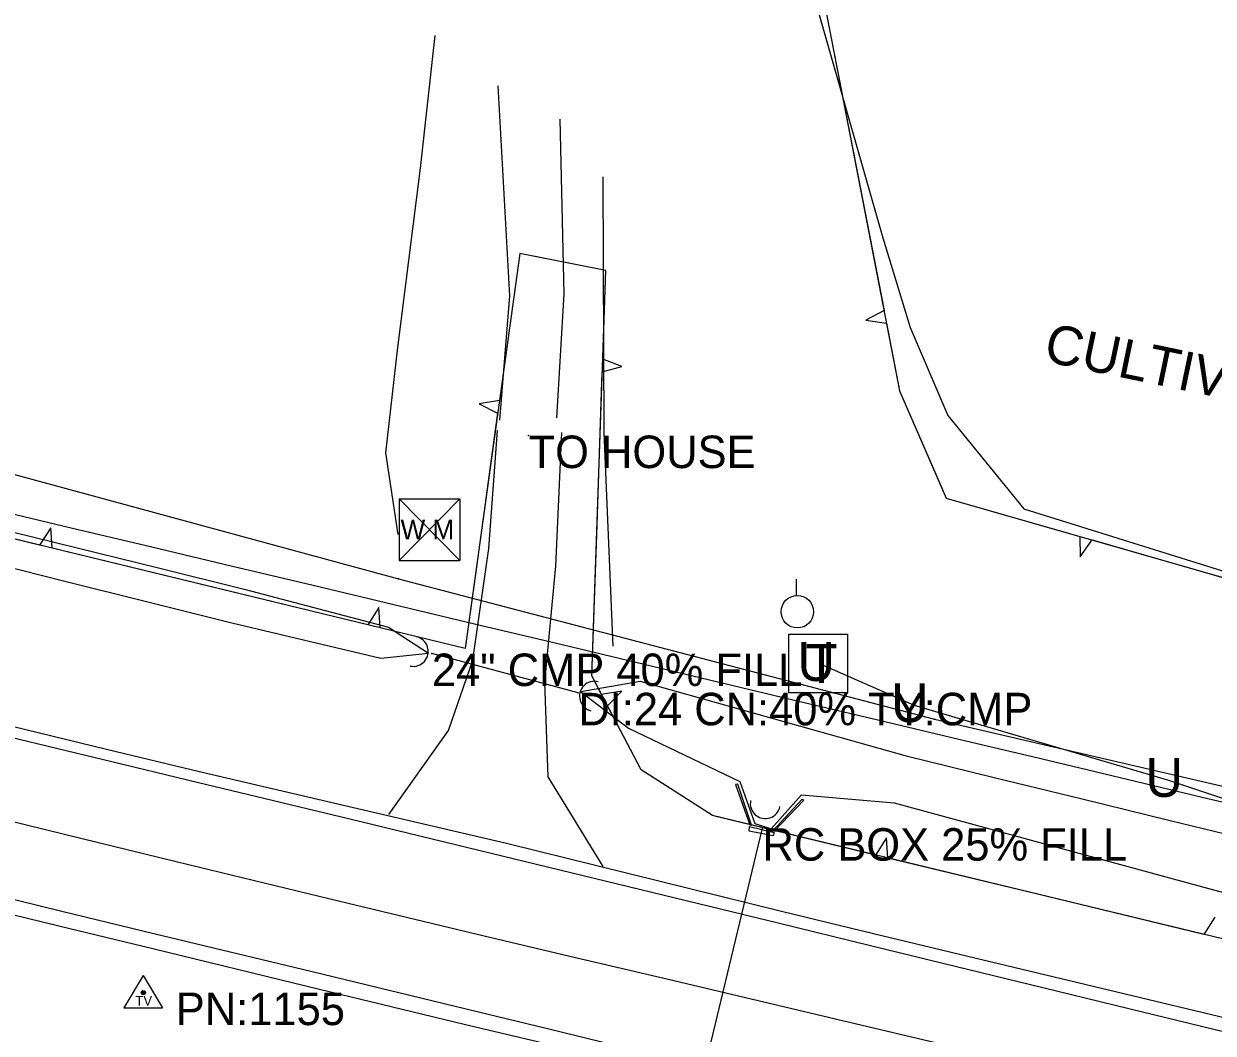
# Model space of a CAD drawing. Extents: x 1441650 to 1491889, y 345904 to 358319.
# Drawn here: x 1455015 to 1455198, y 352290.3 to 352445.6 of the extents above; entities that cross this region are included whole.
import ezdxf

# ---------------------------------------------------------------- set-up
doc = ezdxf.new("R2010")
doc.units = 0
for name, color, linetype in [('Default', 7, 'Continuous'), ('S_CROSS_DRAIN', 7, 'Continuous'), ('S_CROSS_DRAIN_ANNOT', 7, 'Continuous'), ('S_DITCHLINE', 7, 'Continuous'), ('S_DRG_PT_SYM', 7, 'Continuous'), ('S_EDGE_PAVEMENT', 7, 'Continuous'), ('S_GRAVEL_ROAD', 7, 'Continuous'), ('S_HEADWALL', 7, 'Continuous'), ('S_MISC_BOUNDARY', 7, 'Continuous'), ('S_MISC_BOUNDARY_ANNOT', 7, 'Continuous'), ('S_MSC_PT_SYM', 7, 'Continuous'), ('S_PARKING', 7, 'Continuous'), ('S_PAVEMENT_CROWN', 7, 'Continuous'), ('S_SECONDARY_CTL', 7, 'Continuous'), ('S_SECONDARY_CTL_ANNOT', 7, 'Continuous'), ('S_SHOULDER', 7, 'Continuous'), ('S_STREAM', 7, 'Continuous'), ('S_SURVEY_TEXT_ANNOT', 7, 'Continuous'), ('S_TELEPHONE_UTILITIES', 7, 'Continuous'), ('S_TREE', 7, 'Continuous'), ('S_UNDERGROUND_CABLE', 7, 'Continuous'), ('S_UTILITY_POLE', 7, 'Continuous'), ('S_UTL_PT_SYM', 7, 'Continuous'), ('S_WALL', 7, 'Continuous'), ('S_WATER_UTILITIES', 7, 'Continuous')]:
    doc.layers.add(name, color=color, linetype=linetype)

msp = doc.modelspace()

# ---------------------------------------------------------------- linework, layer by layer
at = {"layer": 'S_CROSS_DRAIN'}
for p, q in [((1455100.35, 352342.68), (1455077.82, 352348.72)), ((1455116.96, 352272.93), (1455128.68, 352321.85))]:
    msp.add_line(p, q, dxfattribs=at)
for centre, start, end in [((1455074.96, 352349.05), 257.9352, 78.2644), ((1455102.84, 352342.16), 75.6682, 255.9974), ((1455129.11, 352325.63), 167.9352, 348.2644)]:
    msp.add_arc(centre, 2.3, start, end, dxfattribs=at)
at = {"layer": 'S_DITCHLINE'}
for points in [[(1455010.09, 352368.23), (1455023.04, 352365.04), (1455035.99, 352361.85), (1455048.94, 352358.65), (1455071.15, 352352.78), (1455077.28, 352348.78)], [(1455008.16, 352363.17), (1455021.13, 352359.93), (1455034.1, 352356.7), (1455047.07, 352353.47), (1455069.97, 352348), (1455077.29, 352348.78)], [(1455100.75, 352342.88), (1455109.85, 352344.49), (1455130.31, 352338.74), (1455150.77, 352332.98), (1455164.31, 352329.67), (1455177.86, 352326.35), (1455191.4, 352323.04), (1455204.95, 352319.73), (1455218.49, 352316.41), (1455232.04, 352313.1), (1455245.58, 352309.79), (1455259.13, 352306.47), (1455272.42, 352302.1), (1455285.71, 352297.74), (1455299, 352293.37)], [(1455100.71, 352342.86), (1455108.08, 352337.25), (1455125.21, 352329.03), (1455127.53, 352322.56), (1455130.03, 352321.77), (1455134.69, 352326.98), (1455148.95, 352325.74), (1455162.31, 352322.09), (1455175.68, 352318.45), (1455189.05, 352314.8), (1455202.41, 352311.16), (1455215.78, 352307.51), (1455229.14, 352303.87), (1455242.51, 352300.22), (1455255.88, 352296.58), (1455269.35, 352293.08), (1455282.82, 352289.58), (1455296.29, 352286.09)]]:
    msp.add_lwpolyline(points, dxfattribs=at)
at = {"layer": 'S_DRG_PT_SYM'}
for points in [[(1455077.82, 352348.72), (1455077.82, 352348.77), (1455077.82, 352348.72), (1455077.77, 352348.72), (1455077.82, 352348.72), (1455077.82, 352348.67), (1455077.82, 352348.72), (1455077.87, 352348.72)], [(1455100.35, 352342.68), (1455100.35, 352342.73), (1455100.35, 352342.68), (1455100.3, 352342.68), (1455100.35, 352342.68), (1455100.35, 352342.63), (1455100.35, 352342.68), (1455100.4, 352342.68)], [(1455128.68, 352321.85), (1455128.68, 352321.9), (1455128.68, 352321.85), (1455128.63, 352321.85), (1455128.68, 352321.85), (1455128.68, 352321.8), (1455128.68, 352321.85), (1455128.73, 352321.85)]]:
    msp.add_lwpolyline(points, dxfattribs=at)
at = {"layer": 'S_EDGE_PAVEMENT'}
for points in [[(1455012.84, 352335.93), (1455027.29, 352332.43), (1455041.74, 352328.94), (1455065.18, 352323.28), (1455088.62, 352317.61), (1455102.79, 352314.16), (1455116.95, 352310.71), (1455131.12, 352307.27), (1455145.28, 352303.82), (1455158.54, 352300.59), (1455171.8, 352297.35), (1455185.06, 352294.12), (1455198.32, 352290.89), (1455211.46, 352287.72), (1455224.6, 352284.54), (1455237.74, 352281.37), (1455250.88, 352278.2), (1455264.98, 352274.79), (1455279.08, 352271.38), (1455293.19, 352267.97)], [(1455006.5, 352312.6), (1455020.87, 352309.1), (1455035.25, 352305.6), (1455059.19, 352299.83), (1455083.12, 352294.05), (1455097.3, 352290.6), (1455111.47, 352287.14), (1455125.65, 352283.69), (1455139.82, 352280.23), (1455152.72, 352277.11), (1455165.62, 352273.99), (1455178.52, 352270.87), (1455191.42, 352267.76), (1455205.04, 352264.45), (1455218.66, 352261.14), (1455232.28, 352257.83), (1455245.9, 352254.52), (1455259.47, 352251.24), (1455273.04, 352247.95), (1455286.61, 352244.67), (1455300.18, 352241.39)]]:
    msp.add_lwpolyline(points, dxfattribs=at)
at = {"layer": 'S_GRAVEL_ROAD'}
for points in [[(1455071.21, 352323.94), (1455080.39, 352336.87), (1455084.1, 352347.71), (1455086.6, 352364.91), (1455087.92, 352383.06)], [(1455097.77, 352382.74), (1455096.82, 352362.17), (1455095.15, 352344.34), (1455095.66, 352329.77), (1455104.13, 352315.96)]]:
    msp.add_lwpolyline(points, dxfattribs=at)
at = {"layer": 'S_HEADWALL'}
msp.add_lwpolyline([(1455126.63, 352321.4), (1455126.67, 352322.1), (1455130.49, 352321.19), (1455130.34, 352320.65)], close=True, dxfattribs=at)
at = {"layer": 'S_MISC_BOUNDARY'}
msp.add_lwpolyline([(1455122.23, 352554.59), (1455124.93, 352492.06), (1455134.85, 352456.02), (1455147.21, 352412.71), (1455151.39, 352398.88), (1455157.22, 352385.33), (1455168.87, 352370.97), (1455250.9, 352345.42), (1455265.74, 352349.61), (1455279.99, 352364.91), (1455291.7, 352385.67), (1455300.09, 352426.14)], dxfattribs=at)
at = {"layer": 'S_MSC_PT_SYM'}
msp.add_lwpolyline([(1455092.7, 352382.26), (1455092.7, 352382.31), (1455092.7, 352382.26), (1455092.65, 352382.26), (1455092.7, 352382.26), (1455092.7, 352382.21), (1455092.7, 352382.26), (1455092.75, 352382.26)], dxfattribs=at)
at = {"layer": 'S_PARKING'}
for points in [[(1455087.96, 352436.09), (1455089.78, 352403.76), (1455088.24, 352384.63)], [(1455097.06, 352385), (1455098.15, 352404.06), (1455097.55, 352430.95)]]:
    msp.add_lwpolyline(points, dxfattribs=at)
at = {"layer": 'S_PAVEMENT_CROWN'}
msp.add_lwpolyline([(1455009.57, 352323.82), (1455024.03, 352320.26), (1455038.49, 352316.7), (1455062.19, 352311), (1455085.88, 352305.29), (1455099.93, 352301.97), (1455113.99, 352298.65), (1455128.04, 352295.33), (1455142.09, 352292.02), (1455155.29, 352288.85), (1455168.5, 352285.67), (1455181.7, 352282.5), (1455194.9, 352279.33), (1455208.4, 352276.12), (1455221.9, 352272.9), (1455235.4, 352269.69), (1455248.9, 352266.47), (1455262.58, 352263.22), (1455276.26, 352259.96), (1455289.94, 352256.7), (1455303.63, 352253.44)], dxfattribs=at)
at = {"layer": 'S_SECONDARY_CTL'}
for p, q in [((1455033.43, 352299.16), (1455030.42, 352294.2)), ((1455033.43, 352299.16), (1455036.38, 352294.2)), ((1455030.42, 352294.2), (1455036.38, 352294.2))]:
    msp.add_line(p, q, dxfattribs=at)
for radius in [0.311, 0.183, 0.103]:
    msp.add_circle((1455033.43, 352296.55), radius, dxfattribs=at)
at = {"layer": 'S_SHOULDER'}
for points in [[(1455013.25, 352337.53), (1455027.76, 352334.02), (1455042.27, 352330.5), (1455065.78, 352325.01), (1455089.28, 352319.52), (1455103.39, 352316.05), (1455117.51, 352312.58), (1455131.62, 352309.1), (1455145.74, 352305.63), (1455159.01, 352302.45), (1455172.29, 352299.28), (1455185.56, 352296.1), (1455198.84, 352292.93), (1455211.99, 352289.8), (1455225.14, 352286.67), (1455238.28, 352283.53), (1455251.43, 352280.4), (1455265.52, 352277.03), (1455279.61, 352273.67), (1455293.7, 352270.3)], [(1455005.94, 352310.35), (1455020.41, 352306.83), (1455034.87, 352303.32), (1455058.82, 352297.51), (1455082.77, 352291.7), (1455096.91, 352288.35), (1455111.05, 352284.99), (1455125.19, 352281.64), (1455139.33, 352278.28), (1455152.28, 352275.2), (1455165.24, 352272.11), (1455178.2, 352269.03), (1455191.15, 352265.94), (1455204.77, 352262.71), (1455218.39, 352259.48), (1455232, 352256.25), (1455245.62, 352253.02), (1455259.09, 352249.71), (1455272.56, 352246.41), (1455286.04, 352243.1), (1455299.51, 352239.79)]]:
    msp.add_lwpolyline(points, dxfattribs=at)
at = {"layer": 'S_STREAM'}
for points in [[(1455072.65, 352367.04), (1455070.75, 352379.59), (1455072.54, 352395.41), (1455076.05, 352423.4), (1455078.32, 352443.83)], [(1455105.71, 352349.86), (1455104.35, 352382.73), (1455104.18, 352422.06)]]:
    msp.add_lwpolyline(points, dxfattribs=at)
at = {"layer": 'S_TELEPHONE_UTILITIES'}
msp.add_lwpolyline([(1455132.75, 352342.68), (1455132.75, 352351.68), (1455141.75, 352351.68), (1455141.75, 352342.68)], close=True, dxfattribs=at)
at = {"layer": 'S_TREE'}
for p, q in [((1455147.38, 352401.5), (1455144.61, 352400)), ((1455144.61, 352400), (1455147.75, 352399.57)), ((1455107.06, 352392.89), (1455104.1, 352394.01)), ((1455104.03, 352392.05), (1455107.06, 352392.89)), ((1455088.21, 352387.66), (1455085.11, 352387.13)), ((1455085.11, 352387.13), (1455087.94, 352385.71)), ((1455019.18, 352368.09), (1455017.48, 352365.42)), ((1455019.39, 352364.95), (1455019.18, 352368.09)), ((1455177.5, 352366.74), (1455177.58, 352363.59)), ((1455177.58, 352363.59), (1455179.39, 352366.2)), ((1455069.68, 352355.82), (1455067.98, 352353.15)), ((1455069.89, 352352.69), (1455069.68, 352355.82)), ((1455107.06, 352342.93), (1455103.93, 352342.44)), ((1455104.84, 352340.7), (1455107.06, 352342.93)), ((1455147.77, 352320.39), (1455146.08, 352317.71)), ((1455147.99, 352317.25), (1455147.77, 352320.39)), ((1455198.28, 352308.17), (1455196.59, 352305.5))]:
    msp.add_line(p, q, dxfattribs=at)
for points in [[(1455122.37, 352527.99), (1455137.7, 352451.44), (1455149.77, 352389.15), (1455156.95, 352372.63), (1455262.03, 352342.51), (1455455.15, 352297.07), (1455517.87, 352282.06), (1455527.73, 352268.93), (1455522.35, 352242.52), (1455510.84, 352235.72), (1455473.73, 352242.16), (1455344.67, 352271.96), (1455243.57, 352294.14), (1455121, 352323.78), (1455110, 352330.83), (1455102.44, 352345.29), (1455104.56, 352407.65), (1455091.33, 352410.3), (1455082.97, 352349.51), (1454949.08, 352382.03)], [(1455137.87, 352450.59), (1455142.62, 352426.04)], [(1455142.62, 352426.04), (1455147.38, 352401.5)], [(1455093.43, 352409.88), (1455091.33, 352410.3), (1455088.21, 352387.66)], [(1455104.1, 352394.01), (1455104.56, 352407.65), (1455093.43, 352409.88)], [(1455147.75, 352399.57), (1455149.77, 352389.15), (1455155.5, 352375.95)], [(1455103.18, 352367.06), (1455104.03, 352392.05)], [(1455087.94, 352385.71), (1455084.54, 352360.94)], [(1455155.5, 352375.95), (1455156.95, 352372.63), (1455177.5, 352366.74)], [(1455017.48, 352365.42), (1454993.19, 352371.32)], [(1455009.89, 352371.05), (1455022.31, 352368.09), (1455034.72, 352365.13), (1455047.14, 352362.18), (1455059.55, 352359.22), (1455071.97, 352356.26), (1455084.38, 352353.3), (1455096.8, 352350.35), (1455109.21, 352347.39), (1455121.62, 352344.43), (1455134.04, 352341.47), (1455146.45, 352338.52), (1455158.87, 352335.56), (1455171.28, 352332.6), (1455183.7, 352329.64), (1455196.11, 352326.69), (1455208.53, 352323.73), (1455220.94, 352320.77), (1455233.35, 352317.81), (1455245.77, 352314.85), (1455258.18, 352311.9), (1455270.6, 352308.94), (1455283.01, 352305.98), (1455295.43, 352303.02)], [(1455009.89, 352371.05), (1455022.31, 352368.09), (1455034.72, 352365.13), (1455047.14, 352362.18), (1455059.55, 352359.22), (1455071.97, 352356.26), (1455084.38, 352353.3), (1455096.8, 352350.35), (1455109.21, 352347.39), (1455121.62, 352344.43), (1455134.04, 352341.47), (1455146.45, 352338.52), (1455158.87, 352335.56), (1455171.28, 352332.6), (1455183.7, 352329.64), (1455196.11, 352326.69), (1455208.53, 352323.73), (1455220.94, 352320.77), (1455233.35, 352317.81), (1455245.77, 352314.85), (1455258.18, 352311.9), (1455270.6, 352308.94), (1455283.01, 352305.98), (1455295.43, 352303.02)], [(1455103.93, 352342.44), (1455102.44, 352345.29), (1455103.18, 352367.06)], [(1455179.39, 352366.2), (1455203.42, 352359.31)], [(1455043.68, 352359.05), (1455019.39, 352364.95)], [(1455084.54, 352360.94), (1455082.97, 352349.51), (1455069.89, 352352.69)], [(1455067.98, 352353.15), (1455043.68, 352359.05)], [(1455121.78, 352323.59), (1455121, 352323.78), (1455110, 352330.83), (1455104.84, 352340.7)], [(1455146.08, 352317.71), (1455121.78, 352323.59)], [(1455172.29, 352311.37), (1455147.99, 352317.25)], [(1455196.59, 352305.5), (1455172.29, 352311.37)]]:
    msp.add_lwpolyline(points, dxfattribs=at)
at = {"layer": 'S_UNDERGROUND_CABLE'}
for p, q in [((1455152.09, 352340.71), (1455137.69, 352347.05)), ((1455191.22, 352329.2), (1455152.09, 352340.71)), ((1455239.97, 352312.85), (1455191.22, 352329.2))]:
    msp.add_line(p, q, dxfattribs=at)
at = {"layer": 'S_UTILITY_POLE'}
msp.add_line((1455133.91, 352357.68), (1455133.91, 352360.16), dxfattribs=at)
msp.add_circle((1455134.05, 352355.16), 2.5, dxfattribs=at)
at = {"layer": 'S_UTL_PT_SYM'}
for points in [[(1455072.67, 352360.23), (1455072.67, 352360.28), (1455072.67, 352360.23), (1455072.62, 352360.23), (1455072.67, 352360.23), (1455072.67, 352360.18), (1455072.67, 352360.23), (1455072.72, 352360.23)], [(1455155.13, 352338.63), (1455155.13, 352338.68), (1455155.13, 352338.63), (1455155.08, 352338.63), (1455155.13, 352338.63), (1455155.13, 352338.58), (1455155.13, 352338.63), (1455155.18, 352338.63)]]:
    msp.add_lwpolyline(points, dxfattribs=at)
at = {"layer": 'S_WALL'}
for points in [[(1455126.75, 352322.35), (1455127.02, 352322.3), (1455124.87, 352328.64), (1455124.52, 352328.55)], [(1455130.5, 352321.4), (1455130.26, 352321.46), (1455134.78, 352326.33), (1455135.05, 352326.14)]]:
    msp.add_lwpolyline(points, close=True, dxfattribs=at)
at = {"layer": 'S_WATER_UTILITIES'}
for p, q in [((1454807.63, 352432.32), (1455072.67, 352360.23)), ((1455072.8, 352372.53), (1455082.14, 352372.53)), ((1455072.8, 352372.53), (1455072.8, 352363.04)), ((1455072.8, 352372.53), (1455082.14, 352363.04)), ((1455082.14, 352372.53), (1455072.8, 352363.04)), ((1455082.14, 352372.53), (1455082.14, 352363.04)), ((1455072.8, 352363.04), (1455082.14, 352363.04)), ((1455072.67, 352360.23), (1455155.13, 352338.63)), ((1455155.13, 352338.63), (1455716.5, 352208.16))]:
    msp.add_line(p, q, dxfattribs=at)

# ---------------------------------------------------------------- texts
at = {"layer": 'Default'}
for p in [(1455134.06, 352344.5), (1455148.46, 352338.16), (1455187.6, 352326.66)]:
    msp.add_text('U', height=6, rotation=360, dxfattribs=at).set_placement(p)
at = {"layer": 'S_CROSS_DRAIN_ANNOT'}
for s, p in [('24" CMP 40% FILL', (1455077.82, 352343.72)), ('DI:24 CN:40% TY:CMP', (1455100.35, 352337.68)), ('RC BOX 25% FILL', (1455128.68, 352316.85))]:
    msp.add_text(s, height=5, dxfattribs=at).set_placement(p)
at = {"layer": 'S_MISC_BOUNDARY_ANNOT'}
msp.add_text('CULTIVATED FIELD', height=6.0004, rotation=348.2461, dxfattribs=at).set_placement((1455171.76, 352393.74))
at = {"layer": 'S_SECONDARY_CTL'}
msp.add_text('TV', height=1.5, rotation=360, dxfattribs=at).set_placement((1455032.22, 352294.54))
at = {"layer": 'S_SECONDARY_CTL_ANNOT'}
msp.add_text('PN:1155', height=5, dxfattribs=at).set_placement((1455038.43, 352291.55))
at = {"layer": 'S_SURVEY_TEXT_ANNOT'}
msp.add_text('TO HOUSE', height=5, dxfattribs=at).set_placement((1455092.7, 352377.26))
at = {"layer": 'S_TELEPHONE_UTILITIES'}
msp.add_text('T', height=6, rotation=360, dxfattribs=at).set_placement((1455135.31, 352344.18))
at = {"layer": 'S_WATER_UTILITIES'}
msp.add_text('W M', height=3, rotation=360, dxfattribs=at).set_placement((1455073.01, 352366.3))

doc.saveas('drawing.dxf')
